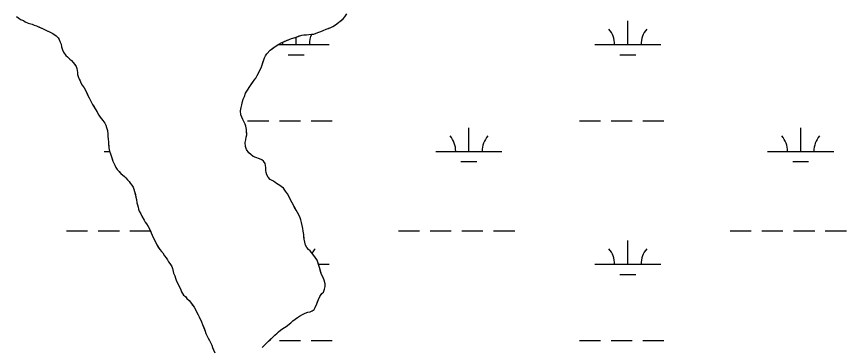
# Model space of a CAD drawing. Extents: x 3177185 to 3215018, y 812988 to 838321.
# Drawn here: x 3187527 to 3188783, y 834676 to 835176 of the extents above; entities that cross this region are included whole.
import ezdxf

# ---------------------------------------------------------------- set-up
doc = ezdxf.new("R2010")
doc.units = 0
doc.layers.add('V-TOPO-SHOR', color=7, linetype='Continuous')
doc.layers.add('V-WETL-SWMP', color=7, linetype='Continuous')

msp = doc.modelspace()

# ---------------------------------------------------------------- linework, layer by layer
at = {"layer": 'V-TOPO-SHOR'}
for points in [[(3187527.5, 835176.5), (3187531, 835174.2), (3187533.5, 835172.3), (3187537.8, 835170.3), (3187540.6, 835168.7), (3187545.1, 835166.6), (3187551.2, 835165), (3187554, 835163.7), (3187557.5, 835162.4), (3187561.5, 835160.6), (3187565.8, 835158.7), (3187568.8, 835157.4), (3187571.6, 835156.1), (3187576.1, 835153.8), (3187579.2, 835152.2), (3187582.4, 835150.7), (3187587.5, 835147.1), (3187590.2, 835144.5), (3187592, 835141.7), (3187593.2, 835137.9), (3187594.9, 835134.5), (3187595.6, 835130.5), (3187596.8, 835126.1), (3187598.3, 835122.6), (3187601.8, 835117.5), (3187604.3, 835115.4), (3187607.8, 835112.1), (3187610.3, 835110.2), (3187613.3, 835107.2), (3187615.8, 835103.8), (3187617.8, 835101), (3187618.5, 835098), (3187619, 835094.9), (3187619.5, 835091.9), (3187619.7, 835088.8), (3187620.4, 835085.8), (3187622.1, 835081.9), (3187623.6, 835079.1), (3187624.9, 835076.1), (3187626.8, 835072.8), (3187629.6, 835068.7), (3187631.8, 835065.1), (3187634, 835060.2), (3187635.5, 835057.2), (3187637.5, 835053.6), (3187638.7, 835050.5)], [(3187898.3, 835101.8), (3187900.2, 835107.1), (3187902.5, 835113.9), (3187904.1, 835116.9), (3187906.2, 835119.9), (3187911.3, 835125.4), (3187914.1, 835127.7), (3187917.4, 835130.4), (3187924.4, 835134.9), (3187927.7, 835136.9), (3187931.2, 835138.4), (3187936.8, 835140.6), (3187939.9, 835141.8), (3187943.2, 835143.3), (3187947.3, 835144.5), (3187950.4, 835145.5), (3187955.2, 835147.2), (3187958.8, 835148.4), (3187961.8, 835148.9), (3187966.1, 835149.1), (3187969.4, 835149.3), (3187973.7, 835150), (3187977, 835150), (3187983.1, 835152.2), (3187987.5, 835153.9), (3187991.1, 835155.6), (3187995.6, 835157.3), (3187999.5, 835158.6), (3188003, 835159.8), (3188006.1, 835161.5), (3188009.9, 835164), (3188015.1, 835168), (3188017.9, 835170.2), (3188021.7, 835173.2), (3188024.3, 835176), (3188027.1, 835180.5)], [(3187968.1, 834728.8), (3187971.4, 834729.6), (3187974.5, 834730.8), (3187977.6, 834733), (3187979.4, 834736.3), (3187981.7, 834741.4), (3187982.8, 834744.6), (3187984.1, 834748.4), (3187986.2, 834752.5), (3187989.5, 834757.2), (3187991.6, 834759.5), (3187993.4, 834763.8), (3187994.5, 834767.8), (3187994.3, 834771.9), (3187992.6, 834777.5), (3187990.6, 834782.6), (3187988.9, 834786.1), (3187987.4, 834790.7), (3187986, 834795.3), (3187984.3, 834801.4), (3187983.3, 834804.7), (3187982.1, 834807.8), (3187980.1, 834810.6), (3187978.3, 834813.2), (3187975.8, 834816.7), (3187973.6, 834819.3), (3187971.6, 834821.6), (3187969.1, 834823.9), (3187966.8, 834826.8), (3187964.6, 834830.6), (3187962.4, 834839.5), (3187962.2, 834842.8), (3187962, 834846.6), (3187960.8, 834851.7), (3187960.4, 834855.7), (3187959.4, 834860.1), (3187958.4, 834864.9), (3187957.5, 834868.7), (3187956.3, 834872), (3187954.5, 834876.1), (3187952.3, 834879.7), (3187950.3, 834883.3), (3187948.1, 834887.6), (3187946.4, 834890.9), (3187944.4, 834894.7), (3187940.6, 834900.9), (3187939.2, 834904.4), (3187937.4, 834908.3), (3187934.5, 834912.4), (3187931.5, 834916.7), (3187928.4, 834918.8), (3187925.7, 834920.6), (3187920.9, 834924), (3187918.4, 834926), (3187914.9, 834927.8), (3187911.3, 834929.9), (3187908.1, 834933.2), (3187905.9, 834936.8), (3187905.1, 834940.4), (3187904.7, 834943.7), (3187904.5, 834948), (3187903.8, 834951.1), (3187903.3, 834954.1), (3187901, 834957.7), (3187898.5, 834959.7), (3187894.8, 834961.3), (3187889.2, 834962.9), (3187885.2, 834964.7), (3187881.6, 834967.6), (3187878.6, 834970.4), (3187875.4, 834975.3), (3187873.9, 834979.8), (3187873.5, 834985.9), (3187874.1, 834989.7), (3187874.9, 834994), (3187875.7, 834997.6), (3187875.5, 835001.4), (3187875.3, 835005.4), (3187874.3, 835010.5), (3187873.4, 835013.8), (3187871.9, 835016.6), (3187869.6, 835020.7), (3187868.2, 835024.3), (3187866.9, 835027.9), (3187866.3, 835033.7), (3187867.1, 835039), (3187868.4, 835042.8), (3187869.2, 835048.1), (3187870.3, 835051.7), (3187872.1, 835055.7), (3187874, 835060.5), (3187875.8, 835063.5), (3187877.6, 835066.5), (3187879.4, 835069.3), (3187883.5, 835075.3), (3187886.9, 835080.1), (3187889.5, 835083.4), (3187891.5, 835087.1), (3187893.9, 835091.9), (3187897.3, 835098.7), (3187898.3, 835101.8)], [(3187638.7, 835050.5), (3187640.2, 835047.2), (3187642.4, 835043.4), (3187644.7, 835039.8), (3187646.9, 835036.2), (3187648.9, 835032.9), (3187651.9, 835027.3), (3187653.9, 835024.2), (3187658.1, 835019.4), (3187661.1, 835015), (3187662.3, 835012.2), (3187663.6, 835008.6), (3187664.8, 835004.1), (3187665.7, 834998.5), (3187665.7, 834995.4), (3187666.1, 834990.9), (3187666.3, 834986.8), (3187666.3, 834983.8), (3187666.8, 834980.7), (3187667.2, 834977.7), (3187668.2, 834972.8), (3187669.6, 834968.7), (3187670.9, 834964.4), (3187672.1, 834961.1), (3187673.3, 834957.8), (3187674.8, 834954.7), (3187676, 834951.7), (3187677.8, 834948.1), (3187679.5, 834945), (3187682.5, 834942), (3187685.2, 834939.1), (3187690.5, 834934.5), (3187692.8, 834932.2), (3187695.5, 834929.4), (3187697.8, 834927), (3187699.5, 834924.5), (3187702, 834921.2), (3187703.7, 834918.1), (3187705, 834915.3), (3187705.9, 834911.7), (3187707.2, 834907.2), (3187708.1, 834903.3), (3187708.8, 834899.5), (3187709.5, 834894.7), (3187710.5, 834891.6), (3187711.2, 834887.8), (3187711.9, 834884.8), (3187712.9, 834881.7), (3187715.2, 834878.1), (3187716.9, 834874.3), (3187720.4, 834868.4), (3187722.1, 834865.1), (3187724.1, 834862.6), (3187726.3, 834858.7), (3187728.6, 834855.1), (3187730, 834852.1), (3187731.3, 834849.3), (3187732.8, 834845.7), (3187734.2, 834842.1), (3187736.5, 834837.5), (3187737.9, 834834.5), (3187739.7, 834830.9), (3187741.9, 834827.6), (3187744.4, 834823.7), (3187746.6, 834820.9), (3187748.6, 834818.6), (3187751.4, 834814.5), (3187753.6, 834811.5), (3187755.6, 834808.4), (3187757.3, 834805.3), (3187759.3, 834802.5), (3187762.1, 834797.9), (3187763.3, 834795.1), (3187764.3, 834791), (3187765, 834788), (3187766.7, 834784.2), (3187767.9, 834780.3), (3187769.6, 834776), (3187771.6, 834771.9), (3187773.4, 834768.3), (3187775.8, 834762.7), (3187777.1, 834759.7), (3187780, 834754.8), (3187782.8, 834752.5), (3187785, 834749.7), (3187788.5, 834746.6), (3187792, 834742.2), (3187793.8, 834739.7), (3187796, 834736.6), (3187798, 834733), (3187800.2, 834728.7), (3187802.2, 834725.1), (3187803.5, 834721.8), (3187805.7, 834717.2), (3187807.2, 834714.2), (3187808.9, 834710.3), (3187810.1, 834707.3), (3187811.6, 834703.4), (3187812.8, 834700.4), (3187814, 834696.8), (3187816, 834692.7)], [(3187899, 834675.5), (3187902.8, 834679.5), (3187905.7, 834682.2), (3187908.7, 834685), (3187911.6, 834687.7), (3187914.9, 834691), (3187918.2, 834694.2), (3187921.6, 834697), (3187923.9, 834699), (3187926.7, 834701.5), (3187930.5, 834704.2), (3187935.4, 834707.5), (3187942.3, 834712.9), (3187945.4, 834715.7), (3187949, 834718.4), (3187952.6, 834720.7), (3187955.4, 834722.9), (3187960.2, 834725.4), (3187964.3, 834727.6), (3187968.1, 834728.8)], [(3187816, 834692.7), (3187817.5, 834689.7), (3187819.5, 834686.1), (3187821.5, 834682.3), (3187822.7, 834679.2), (3187823.7, 834675.7), (3187825.6, 834671.3)]]:
    msp.add_lwpolyline(points, dxfattribs=at)
at = {"layer": 'V-WETL-SWMP'}
for p, q in [((3187527.5, 835176.5), (3187531, 835174.1)), ((3187531, 835174.1), (3187533.5, 835172.3)), ((3188021.7, 835173.2), (3188024.3, 835176)), ((3188024.3, 835176), (3188027.1, 835180.5)), ((3187533.5, 835172.3), (3187537.8, 835170.3)), ((3187537.8, 835170.3), (3187540.6, 835168.7)), ((3187540.6, 835168.7), (3187545.1, 835166.6)), ((3187545.1, 835166.6), (3187551.2, 835165)), ((3187551.2, 835165), (3187554, 835163.7)), ((3187554, 835163.7), (3187557.5, 835162.4)), ((3187557.5, 835162.4), (3187568.8, 835157.4)), ((3188003, 835159.8), (3188006.1, 835161.5)), ((3188006.1, 835161.5), (3188009.9, 835164)), ((3188009.9, 835164), (3188021.7, 835173.2)), ((3188452.3, 835134.2), (3188452.3, 835170.2)), ((3187568.8, 835157.4), (3187571.6, 835156.1)), ((3187571.6, 835156.1), (3187579.2, 835152.2)), ((3187579.2, 835152.2), (3187582.4, 835150.7)), ((3187582.4, 835150.7), (3187587.5, 835147.1)), ((3187958.8, 835148.4), (3187961.8, 835148.9)), ((3187961.8, 835148.9), (3187969.4, 835149.3)), ((3187969.4, 835149.3), (3187973.7, 835150)), ((3187973.7, 835150), (3187977, 835150)), ((3187977, 835150), (3187983.1, 835152.2)), ((3187983.1, 835152.2), (3187987.5, 835153.9)), ((3187987.5, 835153.9), (3187991.1, 835155.6)), ((3187991.1, 835155.6), (3187995.6, 835157.3)), ((3187995.6, 835157.3), (3188003, 835159.8)), ((3187587.5, 835147.1), (3187590.2, 835144.5)), ((3187590.2, 835144.5), (3187592, 835141.7)), ((3187592, 835141.7), (3187593.2, 835137.9)), ((3187593.2, 835137.9), (3187594.9, 835134.5)), ((3187924.3, 835134.9), (3187927.7, 835136.9)), ((3187927.7, 835136.9), (3187939.9, 835141.8)), ((3187939.9, 835141.8), (3187943.2, 835143.3)), ((3187943.2, 835143.3), (3187950.4, 835145.5)), ((3187950.4, 835145.5), (3187958.8, 835148.4)), ((3187950.4, 835134.2), (3187950.4, 835145.5)), ((3187594.9, 835134.5), (3187595.6, 835130.5)), ((3187595.6, 835130.5), (3187596.8, 835126.1)), ((3187596.8, 835126.1), (3187598.3, 835122.6)), ((3187906.2, 835119.9), (3187911.3, 835125.4)), ((3187911.3, 835125.4), (3187917.4, 835130.4)), ((3187917.4, 835130.4), (3187924.3, 835134.9)), ((3187923.2, 835134.2), (3188000.4, 835134.2)), ((3188402.3, 835134.2), (3188502.3, 835134.2)), ((3187598.3, 835122.6), (3187601.8, 835117.5)), ((3187601.8, 835117.5), (3187604.3, 835115.4)), ((3187604.3, 835115.4), (3187607.8, 835112.1)), ((3187607.8, 835112.1), (3187610.3, 835110.2)), ((3187897.3, 835098.7), (3187902.5, 835113.9)), ((3187902.5, 835113.9), (3187904.1, 835116.9)), ((3187904.1, 835116.9), (3187906.2, 835119.9)), ((3187938.4, 835118.7), (3187962.4, 835118.7)), ((3188440.3, 835118.7), (3188464.3, 835118.7)), ((3187610.3, 835110.2), (3187613.3, 835107.2)), ((3187613.3, 835107.2), (3187617.8, 835101)), ((3187617.8, 835101), (3187618.5, 835098)), ((3187891.5, 835087.1), (3187897.3, 835098.7)), ((3187618.5, 835098), (3187619.5, 835091.9)), ((3187619.5, 835091.9), (3187619.7, 835088.8)), ((3187619.7, 835088.8), (3187620.4, 835085.8)), ((3187889.5, 835083.4), (3187891.5, 835087.1)), ((3187620.4, 835085.8), (3187622.1, 835081.9)), ((3187622.1, 835081.9), (3187623.6, 835079.1)), ((3187623.6, 835079.1), (3187624.9, 835076.1)), ((3187624.9, 835076.1), (3187626.8, 835072.8)), ((3187879.4, 835069.3), (3187886.9, 835080.1)), ((3187886.9, 835080.1), (3187889.5, 835083.4)), ((3187626.8, 835072.8), (3187629.6, 835068.7)), ((3187629.6, 835068.7), (3187631.8, 835065.1)), ((3187631.8, 835065.1), (3187635.5, 835057.2)), ((3187873.9, 835060.5), (3187877.6, 835066.5)), ((3187877.6, 835066.5), (3187879.4, 835069.3)), ((3187635.5, 835057.2), (3187637.5, 835053.6)), ((3187637.5, 835053.6), (3187638.7, 835050.5)), ((3187638.7, 835050.5), (3187640.2, 835047.2)), ((3187869.2, 835048.1), (3187870.3, 835051.7)), ((3187870.3, 835051.7), (3187872.1, 835055.7)), ((3187872.1, 835055.7), (3187873.9, 835060.5)), ((3187640.2, 835047.2), (3187642.4, 835043.4)), ((3187642.4, 835043.4), (3187648.9, 835032.9)), ((3187866.3, 835033.7), (3187867.1, 835039)), ((3187867.1, 835039), (3187868.4, 835042.8)), ((3187868.4, 835042.8), (3187869.2, 835048.1)), ((3187648.9, 835032.9), (3187651.9, 835027.3)), ((3187651.9, 835027.3), (3187653.9, 835024.2)), ((3187653.9, 835024.2), (3187658.1, 835019.4)), ((3187866.9, 835027.9), (3187866.3, 835033.7)), ((3187868.2, 835024.3), (3187866.9, 835027.9)), ((3187869.6, 835020.7), (3187868.2, 835024.3)), ((3187658.1, 835019.4), (3187661.1, 835015)), ((3187661.1, 835015), (3187662.3, 835012.2)), ((3187662.3, 835012.2), (3187663.6, 835008.6)), ((3187873.4, 835013.8), (3187869.6, 835020.7)), ((3187874.3, 835010.5), (3187873.4, 835013.8)), ((3187877, 835018.7), (3187909, 835018.7)), ((3187925, 835018.7), (3187957, 835018.7)), ((3187973, 835018.7), (3188005, 835018.7)), ((3188378.9, 835018.7), (3188410.9, 835018.7)), ((3188426.9, 835018.7), (3188458.9, 835018.7)), ((3188474.9, 835018.7), (3188506.9, 835018.7)), ((3187663.6, 835008.6), (3187664.8, 835004.1)), ((3187664.8, 835004.1), (3187665.7, 834998.5)), ((3187665.7, 834998.5), (3187665.7, 834995.4)), ((3187875.3, 835005.4), (3187874.3, 835010.5)), ((3187875.7, 834997.6), (3187875.3, 835005.4)), ((3188211.8, 834972.3), (3188211.8, 835008.3)), ((3188713.7, 834972.3), (3188713.7, 835008.3)), ((3187665.7, 834995.4), (3187666.1, 834990.9)), ((3187666.1, 834990.9), (3187666.3, 834986.8)), ((3187666.3, 834986.8), (3187666.3, 834983.7)), ((3187873.5, 834985.9), (3187874.1, 834989.7)), ((3187873.9, 834979.8), (3187873.5, 834985.9)), ((3187874.1, 834989.7), (3187874.9, 834994)), ((3187874.9, 834994), (3187875.7, 834997.6)), ((3187666.3, 834983.7), (3187667.2, 834977.7)), ((3187667.2, 834977.7), (3187668.2, 834972.8)), ((3187875.4, 834975.3), (3187873.9, 834979.8)), ((3187878.6, 834970.4), (3187875.4, 834975.3)), ((3187659.9, 834972.3), (3187668.4, 834972.3)), ((3187668.2, 834972.8), (3187669.6, 834968.7)), ((3187669.6, 834968.7), (3187670.9, 834964.4)), ((3187670.9, 834964.4), (3187673.3, 834957.8)), ((3187881.6, 834967.6), (3187878.6, 834970.4)), ((3187885.2, 834964.7), (3187881.6, 834967.6)), ((3187889.2, 834962.9), (3187885.2, 834964.7)), ((3187894.8, 834961.3), (3187889.2, 834962.9)), ((3187898.5, 834959.7), (3187894.8, 834961.3)), ((3188161.8, 834972.3), (3188261.8, 834972.3)), ((3188663.7, 834972.3), (3188763.7, 834972.3)), ((3187673.3, 834957.8), (3187674.8, 834954.7)), ((3187674.8, 834954.7), (3187676, 834951.7)), ((3187676, 834951.7), (3187677.8, 834948.1)), ((3187677.8, 834948.1), (3187679.5, 834945)), ((3187901, 834957.7), (3187898.5, 834959.7)), ((3187903.3, 834954.1), (3187901, 834957.7)), ((3187903.8, 834951.1), (3187903.3, 834954.1)), ((3187904.5, 834948), (3187903.8, 834951.1)), ((3187904.7, 834943.7), (3187904.5, 834948)), ((3188199.8, 834956.9), (3188223.8, 834956.9)), ((3188701.7, 834956.9), (3188725.7, 834956.9)), ((3187679.5, 834945), (3187685.2, 834939.1)), ((3187685.2, 834939.1), (3187690.5, 834934.5)), ((3187905.1, 834940.4), (3187904.7, 834943.7)), ((3187905.9, 834936.8), (3187905.1, 834940.4)), ((3187908.1, 834933.2), (3187905.9, 834936.8)), ((3187690.5, 834934.5), (3187697.8, 834927)), ((3187697.8, 834927), (3187699.5, 834924.5)), ((3187699.5, 834924.5), (3187702, 834921.2)), ((3187911.3, 834929.9), (3187908.1, 834933.2)), ((3187914.9, 834927.8), (3187911.3, 834929.9)), ((3187918.4, 834926), (3187914.9, 834927.8)), ((3187920.9, 834924), (3187918.4, 834926)), ((3187925.7, 834920.6), (3187920.9, 834924)), ((3187702, 834921.2), (3187703.7, 834918.1)), ((3187703.7, 834918.1), (3187705, 834915.3)), ((3187705, 834915.3), (3187708.1, 834903.3)), ((3187931.5, 834916.7), (3187925.7, 834920.6)), ((3187934.5, 834912.4), (3187931.5, 834916.7)), ((3187937.4, 834908.3), (3187934.5, 834912.4)), ((3187708.1, 834903.3), (3187708.8, 834899.5)), ((3187708.8, 834899.5), (3187709.5, 834894.7)), ((3187939.2, 834904.4), (3187937.4, 834908.3)), ((3187940.6, 834900.9), (3187939.2, 834904.4)), ((3187944.4, 834894.7), (3187940.6, 834900.9)), ((3187709.5, 834894.7), (3187710.5, 834891.6)), ((3187710.5, 834891.6), (3187711.2, 834887.8)), ((3187711.2, 834887.8), (3187711.9, 834884.8)), ((3187950.3, 834883.3), (3187944.4, 834894.7)), ((3187711.9, 834884.8), (3187712.9, 834881.7)), ((3187712.9, 834881.7), (3187715.2, 834878.1)), ((3187715.2, 834878.1), (3187716.9, 834874.3)), ((3187716.9, 834874.3), (3187720.4, 834868.4)), ((3187952.3, 834879.7), (3187950.3, 834883.3)), ((3187954.5, 834876.1), (3187952.3, 834879.7)), ((3187956.3, 834872), (3187954.5, 834876.1)), ((3187720.4, 834868.4), (3187722.1, 834865.1)), ((3187722.1, 834865.1), (3187724.1, 834862.6)), ((3187724.1, 834862.6), (3187726.3, 834858.7)), ((3187957.5, 834868.7), (3187956.3, 834872)), ((3187958.4, 834864.9), (3187957.5, 834868.7)), ((3187960.4, 834855.7), (3187958.4, 834864.9)), ((3187603, 834852.2), (3187635, 834852.2)), ((3187651, 834852.2), (3187683, 834852.2)), ((3187699, 834852.2), (3187729.9, 834852.2)), ((3187726.3, 834858.7), (3187728.6, 834855.1)), ((3187728.6, 834855.1), (3187731.3, 834849.3)), ((3187731.3, 834849.3), (3187734.2, 834842.1)), ((3187960.8, 834851.7), (3187960.4, 834855.7)), ((3187962, 834846.6), (3187960.8, 834851.7)), ((3188105, 834852.2), (3188137, 834852.2)), ((3188153, 834852.2), (3188185, 834852.2)), ((3188201, 834852.2), (3188233, 834852.2)), ((3188249, 834852.2), (3188281, 834852.2)), ((3188606.9, 834852.2), (3188638.9, 834852.2)), ((3188654.9, 834852.2), (3188686.9, 834852.2)), ((3188702.9, 834852.2), (3188734.9, 834852.2)), ((3188750.9, 834852.2), (3188782.9, 834852.2)), ((3187734.2, 834842.1), (3187739.7, 834830.9)), ((3187962.4, 834839.5), (3187962, 834846.6)), ((3187964.6, 834830.6), (3187962.4, 834839.5)), ((3188452.3, 834801.5), (3188452.3, 834837.5)), ((3187739.7, 834830.9), (3187744.4, 834823.7)), ((3187744.4, 834823.7), (3187746.6, 834820.9)), ((3187966.8, 834826.7), (3187964.6, 834830.6)), ((3187969.1, 834823.9), (3187966.8, 834826.7)), ((3187971.6, 834821.6), (3187969.1, 834823.9)), ((3187746.6, 834820.9), (3187748.6, 834818.6)), ((3187748.6, 834818.6), (3187751.4, 834814.5)), ((3187751.4, 834814.5), (3187753.6, 834811.5)), ((3187753.6, 834811.5), (3187755.6, 834808.4)), ((3187975.8, 834816.7), (3187971.6, 834821.6)), ((3187982.1, 834807.8), (3187975.8, 834816.7)), ((3187755.6, 834808.4), (3187757.3, 834805.3)), ((3187757.3, 834805.3), (3187759.3, 834802.5)), ((3187759.3, 834802.5), (3187762.1, 834797.9)), ((3187762.1, 834797.9), (3187763.3, 834795.1)), ((3187983.3, 834804.7), (3187982.1, 834807.8)), ((3187986, 834795.3), (3187983.3, 834804.7)), ((3187984.2, 834801.5), (3188000.4, 834801.5)), ((3188402.3, 834801.5), (3188502.3, 834801.5)), ((3187763.3, 834795.1), (3187765, 834788)), ((3187765, 834788), (3187766.7, 834784.2)), ((3187988.9, 834786.1), (3187986, 834795.3)), ((3187990.6, 834782.6), (3187988.9, 834786.1)), ((3188440.3, 834786.1), (3188464.3, 834786.1)), ((3187766.7, 834784.2), (3187767.9, 834780.3)), ((3187767.9, 834780.3), (3187769.6, 834776)), ((3187769.6, 834776), (3187773.4, 834768.3)), ((3187992.6, 834777.5), (3187990.6, 834782.6)), ((3187994.3, 834771.9), (3187992.6, 834777.5)), ((3187773.4, 834768.3), (3187775.8, 834762.7)), ((3187775.8, 834762.7), (3187777.1, 834759.7)), ((3187777.1, 834759.7), (3187780, 834754.8)), ((3187991.6, 834759.5), (3187993.4, 834763.8)), ((3187993.4, 834763.8), (3187994.5, 834767.8)), ((3187994.5, 834767.8), (3187994.3, 834771.9)), ((3187780, 834754.8), (3187782.8, 834752.5)), ((3187782.8, 834752.5), (3187785, 834749.7)), ((3187785, 834749.7), (3187788.5, 834746.6)), ((3187981.7, 834741.4), (3187984.1, 834748.4)), ((3187984.1, 834748.4), (3187986.2, 834752.5)), ((3187986.2, 834752.5), (3187989.5, 834757.2)), ((3187989.5, 834757.2), (3187991.6, 834759.5)), ((3187788.5, 834746.6), (3187792, 834742.2)), ((3187792, 834742.2), (3187796, 834736.6)), ((3187796, 834736.6), (3187802.2, 834725.1)), ((3187977.6, 834733), (3187979.4, 834736.3)), ((3187979.4, 834736.3), (3187981.7, 834741.4)), ((3187802.2, 834725.1), (3187803.5, 834721.8)), ((3187952.6, 834720.7), (3187955.4, 834722.9)), ((3187955.4, 834722.9), (3187960.2, 834725.4)), ((3187960.2, 834725.4), (3187964.3, 834727.6)), ((3187964.3, 834727.6), (3187968.1, 834728.8)), ((3187968.1, 834728.8), (3187971.4, 834729.6)), ((3187971.4, 834729.6), (3187974.5, 834730.8)), ((3187974.5, 834730.8), (3187977.6, 834733)), ((3187803.5, 834721.8), (3187807.2, 834714.2)), ((3187807.2, 834714.2), (3187808.9, 834710.3)), ((3187808.9, 834710.3), (3187812.8, 834700.4)), ((3187935.4, 834707.5), (3187942.3, 834712.9)), ((3187942.3, 834712.9), (3187945.4, 834715.7)), ((3187945.4, 834715.7), (3187949, 834718.4)), ((3187949, 834718.4), (3187952.6, 834720.7)), ((3187812.8, 834700.4), (3187814, 834696.8)), ((3187918.2, 834694.2), (3187921.6, 834697)), ((3187921.6, 834697), (3187926.7, 834701.5)), ((3187926.7, 834701.5), (3187930.5, 834704.2)), ((3187930.5, 834704.2), (3187935.4, 834707.5)), ((3187814, 834696.8), (3187817.5, 834689.7)), ((3187817.5, 834689.7), (3187819.5, 834686.1)), ((3187819.5, 834686.1), (3187821.5, 834682.3)), ((3187905.7, 834682.2), (3187908.7, 834685)), ((3187908.7, 834685), (3187918.2, 834694.2)), ((3187925, 834686.1), (3187957, 834686.1)), ((3187973, 834686.1), (3188005, 834686.1)), ((3188378.9, 834686.1), (3188410.9, 834686.1)), ((3188426.9, 834686.1), (3188458.9, 834686.1)), ((3188474.9, 834686.1), (3188506.9, 834686.1)), ((3187821.5, 834682.3), (3187822.7, 834679.2)), ((3187822.7, 834679.2), (3187823.7, 834675.7)), ((3187823.7, 834675.7), (3187827.4, 834667.5)), ((3187899, 834675.5), (3187902.8, 834679.5)), ((3187902.8, 834679.5), (3187905.7, 834682.2))]:
    msp.add_line(p, q, dxfattribs=at)
for centre, start, end in [((3188005.6, 835134.6), 154.1505, 180.7718), ((3188397, 835134.6), 359.2282, 40.7718), ((3188507.5, 835134.6), 139.2282, 180.7718), ((3187895.1, 835134.6), 359.2282, 5.3413), ((3188156.6, 834972.8), 359.2282, 40.7718), ((3188267, 834972.8), 139.2282, 180.7718), ((3188658.5, 834972.8), 359.2282, 40.7718), ((3188768.9, 834972.8), 139.2282, 180.7718), ((3188005.6, 834802), 139.2282, 152.2329), ((3188397, 834802), 359.2282, 40.7718), ((3188507.5, 834802), 139.2282, 180.7718)]:
    msp.add_arc(centre, 35.2, start, end, dxfattribs=at)

doc.saveas('drawing.dxf')
